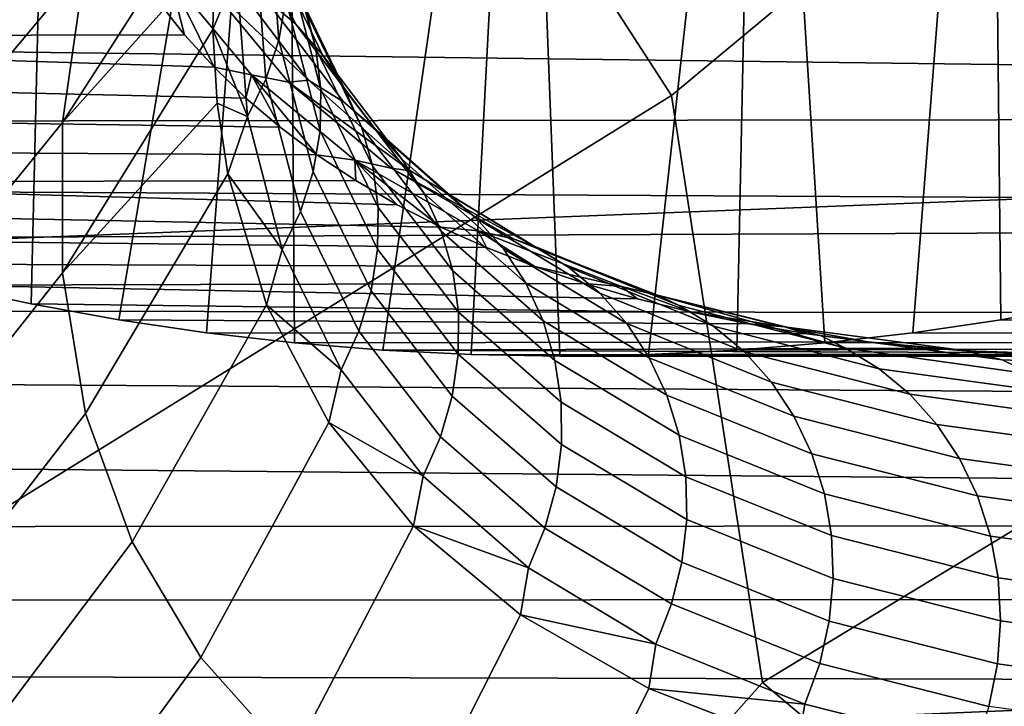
# Model space of a CAD drawing. Header units: metres. Extents: x -240 to 45, y -77 to 27.
# Tile 406 of 656: x -177.7 to -176.746, y -6.839 to -6.174. Entities that reach past the tile are written whole.
import ezdxf

# ---------------------------------------------------------------- set-up
doc = ezdxf.new("R2010")
doc.units = ezdxf.units.M
doc.layers.add('solid_102011X2', color=7, linetype='CONTINUOUS')

msp = doc.modelspace()

# ---------------------------------------------------------------- linework, layer by layer
at = {"layer": 'solid_102011X2'}
for points in [[(-177.068115, -6.247555, 305.634003), (-177.435196, -5.680903, 304.680817), (-176.8311, -5.04986, 305.192413), (-176.311295, -5.618965, 306.317657)], [(-177.941452, -6.386995, 293.998108), (-177.889069, -5.458399, 294.085297), (-177.682434, -5.509082, 294.429199), (-177.857666, -6.410566, 294.137573)], [(-177.857666, -6.410566, 294.137573), (-177.682434, -5.509082, 294.429199), (-177.773453, -6.431432, 294.27771)], [(-177.773453, -6.431432, 294.27771), (-177.682434, -5.509082, 294.429199), (-177.666428, -5.512225, 294.455841), (-177.688934, -6.449533, 294.418365)], [(-177.688934, -6.449533, 294.418365), (-177.666428, -5.512225, 294.455841), (-177.447784, -5.544192, 294.819733), (-177.604004, -6.464914, 294.559723)], [(-176.834259, -6.477532, 295.84079), (-176.919586, -6.487346, 295.698792), (-176.97847, -5.544262, 295.6008), (-176.759125, -5.512226, 295.965851)], [(-176.834259, -6.477532, 295.84079), (-176.759125, -5.512226, 295.965851), (-176.749054, -6.46491, 295.982605)], [(-176.664124, -6.449529, 296.123962), (-176.749054, -6.46491, 295.982605), (-176.759125, -5.512226, 295.965851), (-176.74382, -5.509223, 295.991302)], [(-177.604004, -6.464914, 294.559723), (-177.447784, -5.544192, 294.819733), (-177.518799, -6.477536, 294.701538)], [(-177.433456, -6.487349, 294.843567), (-177.518799, -6.477536, 294.701538), (-177.447784, -5.544192, 294.819733), (-177.44075, -5.54488, 294.831451)], [(-177.347992, -6.494358, 294.985809), (-177.433456, -6.487349, 294.843567), (-177.44075, -5.54488, 294.831451), (-177.212769, -5.555875, 295.210846)], [(-177.090714, -6.498573, 295.414001), (-177.176544, -6.5, 295.271149), (-177.212769, -5.555875, 295.210846), (-176.984802, -5.54488, 295.59024)], [(-177.090714, -6.498573, 295.414001), (-176.984802, -5.54488, 295.59024), (-177.005066, -6.494355, 295.556519)], [(-176.919586, -6.487346, 295.698792), (-177.005066, -6.494355, 295.556519), (-176.984802, -5.54488, 295.59024), (-176.97847, -5.544262, 295.6008)], [(-177.347992, -6.494358, 294.985809), (-177.212769, -5.555875, 295.210846), (-177.26236, -6.498575, 295.128326)], [(-177.26236, -6.498575, 295.128326), (-177.212769, -5.555875, 295.210846), (-177.176544, -6.5, 295.271149)], [(-176.980164, -6.816171, 306.213409), (-177.068115, -6.247555, 305.634003), (-176.311295, -5.618965, 306.317657), (-175.930893, -6.179678, 307.266846)], [(-178.192184, -6.317167, 303.983704), (-178.546051, -5.74488, 303.027435), (-178.531387, -5.730823, 303.040497), (-177.435196, -5.680903, 304.680817)], [(-178.109604, -6.891724, 304.570312), (-178.192184, -6.317167, 303.983704), (-177.435196, -5.680903, 304.680817), (-177.068115, -6.247555, 305.634003)], [(-176.419846, -5.833262, 346.116211), (-178.241272, -5.898649, 344.72699), (-178.081848, -6.400577, 344.546417), (-176.264664, -6.329637, 345.935608)], [(-177.50354, -6.032458, 290.635223), (-177.658508, -6.273994, 290.730743), (-177.636536, -6.120919, 290.350372), (-177.489807, -5.953122, 290.440674)], [(-177.760147, -6.154818, 289.917297), (-177.592819, -5.962436, 289.976929), (-177.636536, -6.120919, 290.350372), (-177.811676, -6.329869, 290.305145)], [(-177.452332, -6.017007, 291.020477), (-177.442001, -6.154867, 291.402069), (-177.448822, -6.194035, 291.388855), (-177.459244, -6.055675, 291.00589)], [(-177.50354, -6.032458, 290.635223), (-177.5112, -6.109426, 290.83078), (-177.658508, -6.273994, 290.730743)], [(-177.517883, -6.037743, 291.876007), (-177.463013, -6.152419, 292.259949), (-177.432632, -6.178359, 292.247314), (-177.487457, -6.064017, 291.864197)], [(-177.45639, -6.037945, 291.443512), (-177.423706, -6.164059, 291.825165), (-177.41301, -6.20231, 291.811829), (-177.445816, -6.076054, 291.429688)], [(-177.459244, -6.055675, 291.00589), (-177.448822, -6.194035, 291.388855), (-177.461334, -6.232022, 291.376373), (-177.471848, -6.093059, 290.991791)], [(-177.487457, -6.064017, 291.864197), (-177.432632, -6.178359, 292.247314), (-177.406448, -6.208353, 292.234253), (-177.461304, -6.094231, 291.851593)], [(-177.445816, -6.076054, 291.429688), (-177.41301, -6.20231, 291.811829), (-177.40802, -6.241804, 291.798767), (-177.440994, -6.115283, 291.415771)], [(-177.471848, -6.093059, 290.991791), (-177.461334, -6.232022, 291.376373), (-177.479294, -6.268088, 291.364838), (-177.489883, -6.12843, 290.978394)], [(-177.461304, -6.094231, 291.851593), (-177.406448, -6.208353, 292.234253), (-177.384979, -6.241815, 292.221039), (-177.439911, -6.127797, 291.838501)], [(-172.854263, -6.267184, 298.695129), (-172.650696, -6.166449, 298.765656), (-178.941742, -6.101351, 302.665588), (-179.046585, -6.188784, 302.566742)], [(-177.512833, -6.183692, 291.026672), (-177.658447, -6.419552, 291.116058), (-177.658508, -6.273994, 290.730743), (-177.5112, -6.109426, 290.83078)], [(-177.489883, -6.12843, 290.978394), (-177.512833, -6.183692, 291.026672), (-177.5112, -6.109426, 290.83078)], [(-177.440994, -6.115283, 291.415771), (-177.40802, -6.241804, 291.798767), (-177.408844, -6.281771, 291.786194), (-177.442001, -6.154867, 291.402069)], [(-177.811676, -6.329869, 290.305145), (-177.636536, -6.120919, 290.350372), (-177.658508, -6.273994, 290.730743), (-177.838089, -6.49463, 290.692871)], [(-177.554993, -6.131711, 292.394135), (-177.566147, -6.155983, 292.509186), (-177.540054, -6.18897, 292.637054)], [(-177.554993, -6.131711, 292.394135), (-177.540054, -6.18897, 292.637054), (-177.511536, -6.220413, 292.764618)], [(-177.554993, -6.131711, 292.394135), (-177.511536, -6.220413, 292.764618), (-177.475204, -6.227631, 292.76712)], [(-177.475204, -6.227631, 292.76712), (-177.439575, -6.234884, 292.742065), (-177.518753, -6.13846, 292.368439), (-177.554993, -6.131711, 292.394135)], [(-177.518753, -6.13846, 292.368439), (-177.419968, -6.232941, 292.656586), (-177.497009, -6.13104, 292.271912)], [(-177.489883, -6.12843, 290.978394), (-177.479294, -6.268088, 291.364838), (-177.512833, -6.183692, 291.026672)], [(-177.497009, -6.13104, 292.271912), (-177.419968, -6.232941, 292.656586), (-177.386124, -6.253908, 292.643524), (-177.463013, -6.152419, 292.259949)], [(-177.439911, -6.127797, 291.838501), (-177.384979, -6.241815, 292.221039), (-177.368637, -6.278094, 292.207916), (-177.423706, -6.164059, 291.825165)], [(-177.518753, -6.13846, 292.368439), (-177.439575, -6.234884, 292.742065), (-177.419968, -6.232941, 292.656586)], [(-178.511978, -6.149114, 293.048615), (-178.432327, -6.190737, 293.181183), (-177.540054, -6.18897, 292.637054), (-177.566147, -6.155983, 292.509186)], [(-177.463013, -6.152419, 292.259949), (-177.386124, -6.253908, 292.643524), (-177.355804, -6.279533, 292.630127), (-177.432632, -6.178359, 292.247314)], [(-177.442001, -6.154867, 291.402069), (-177.408844, -6.281771, 291.786194), (-177.415451, -6.32143, 291.774414), (-177.448822, -6.194035, 291.388855)], [(-177.423706, -6.164059, 291.825165), (-177.368637, -6.278094, 292.207916), (-177.357742, -6.316481, 292.195129), (-177.41301, -6.20231, 291.811829)], [(-177.432632, -6.178359, 292.247314), (-177.355804, -6.279533, 292.630127), (-177.32959, -6.309317, 292.616638), (-177.406448, -6.208353, 292.234253)], [(-176.36702, -7.333542, 307.571869), (-176.980164, -6.816171, 306.213409), (-175.930893, -6.179678, 307.266846), (-175.83754, -6.742451, 307.83902)], [(-172.854263, -6.267184, 298.695129), (-179.046585, -6.188784, 302.566742), (-179.15213, -6.273999, 302.465881)], [(-178.432327, -6.190737, 293.181183), (-177.511536, -6.220413, 292.764618), (-177.540054, -6.18897, 292.637054)], [(-178.432327, -6.190737, 293.181183), (-178.351974, -6.229898, 293.314911), (-177.480667, -6.25027, 292.891724), (-177.511536, -6.220413, 292.764618)], [(-177.512833, -6.183692, 291.026672), (-177.508499, -6.255065, 291.222626), (-177.658447, -6.419552, 291.116058)], [(-177.479294, -6.268088, 291.364838), (-177.508499, -6.255065, 291.222626), (-177.512833, -6.183692, 291.026672)], [(-177.448822, -6.194035, 291.388855), (-177.415451, -6.32143, 291.774414), (-177.427734, -6.360009, 291.763641), (-177.461334, -6.232022, 291.376373)], [(-177.41301, -6.20231, 291.811829), (-177.357742, -6.316481, 292.195129), (-177.352509, -6.356228, 292.182953), (-177.40802, -6.241804, 291.798767)], [(-177.406448, -6.208353, 292.234253), (-177.32959, -6.309317, 292.616638), (-177.308014, -6.34268, 292.603333), (-177.384979, -6.241815, 292.221039)], [(-177.475204, -6.227631, 292.76712), (-177.511536, -6.220413, 292.764618), (-177.480667, -6.25027, 292.891724)], [(-178.351974, -6.229898, 293.314911), (-178.271027, -6.266478, 293.449615), (-177.447449, -6.278523, 293.018372), (-177.480667, -6.25027, 292.891724)], [(-177.475204, -6.227631, 292.76712), (-177.480667, -6.25027, 292.891724), (-177.447449, -6.278523, 293.018372)], [(-177.475204, -6.227631, 292.76712), (-177.447449, -6.278523, 293.018372), (-177.411911, -6.305154, 293.144531)], [(-177.475204, -6.227631, 292.76712), (-177.411911, -6.305154, 293.144531), (-177.375259, -6.310225, 293.138123)], [(-177.375259, -6.310225, 293.138123), (-177.340073, -6.317905, 293.11377), (-177.439575, -6.234884, 292.742065), (-177.475204, -6.227631, 292.76712)], [(-177.461334, -6.232022, 291.376373), (-177.427734, -6.360009, 291.763641), (-177.445435, -6.396755, 291.754059), (-177.479294, -6.268088, 291.364838)], [(-177.439575, -6.234884, 292.742065), (-177.321259, -6.32075, 293.03949), (-177.419968, -6.232941, 292.656586)], [(-177.439575, -6.234884, 292.742065), (-177.340073, -6.317905, 293.11377), (-177.321259, -6.32075, 293.03949)], [(-177.419968, -6.232941, 292.656586), (-177.321259, -6.32075, 293.03949), (-177.287598, -6.34134, 293.025391), (-177.386124, -6.253908, 292.643524)], [(-177.511963, -7.414163, 305.938934), (-178.109604, -6.891724, 304.570312), (-177.068115, -6.247555, 305.634003), (-176.980164, -6.816171, 306.213409)], [(-177.40802, -6.241804, 291.798767), (-177.352509, -6.356228, 292.182953), (-177.353027, -6.396559, 292.1716), (-177.408844, -6.281771, 291.786194)], [(-177.384979, -6.241815, 292.221039), (-177.308014, -6.34268, 292.603333), (-177.291489, -6.37897, 292.590485), (-177.368637, -6.278094, 292.207916)], [(-177.498322, -6.323406, 291.418304), (-177.636017, -6.55548, 291.504211), (-177.658447, -6.419552, 291.116058), (-177.508499, -6.255065, 291.222626)], [(-177.479294, -6.268088, 291.364838), (-177.498322, -6.323406, 291.418304), (-177.508499, -6.255065, 291.222626)], [(-177.386124, -6.253908, 292.643524), (-177.287598, -6.34134, 293.025391), (-177.25737, -6.366677, 293.011261), (-177.355804, -6.279533, 292.630127)], [(-173.055435, -6.365784, 298.617889), (-172.854263, -6.267184, 298.695129), (-179.15213, -6.273999, 302.465881), (-179.227493, -6.33317, 302.393036)], [(-178.271027, -6.266478, 293.449615), (-178.189499, -6.300504, 293.585297), (-177.411911, -6.305154, 293.144531), (-177.447449, -6.278523, 293.018372)], [(-177.479294, -6.268088, 291.364838), (-177.445435, -6.396755, 291.754059), (-177.498322, -6.323406, 291.418304)], [(-177.838089, -6.49463, 290.692871), (-177.658508, -6.273994, 290.730743), (-177.658447, -6.419552, 291.116058), (-177.840363, -6.648914, 291.082184)], [(-177.368637, -6.278094, 292.207916), (-177.291489, -6.37897, 292.590485), (-177.280319, -6.41748, 292.578308), (-177.357742, -6.316481, 292.195129)], [(-177.408844, -6.281771, 291.786194), (-177.353027, -6.396559, 292.1716), (-177.359314, -6.436687, 292.161316), (-177.415451, -6.32143, 291.774414)], [(-177.355804, -6.279533, 292.630127), (-177.25737, -6.366677, 293.011261), (-177.231155, -6.396268, 292.997375), (-177.32959, -6.309317, 292.616638)], [(-178.189499, -6.300504, 293.585297), (-178.107361, -6.331972, 293.722015), (-177.37413, -6.330129, 293.270111), (-177.411911, -6.305154, 293.144531)], [(-177.375259, -6.310225, 293.138123), (-177.411911, -6.305154, 293.144531), (-177.37413, -6.330129, 293.270111)], [(-177.375259, -6.310225, 293.138123), (-177.37413, -6.330129, 293.270111), (-177.334091, -6.353439, 293.395081)], [(-177.375259, -6.310225, 293.138123), (-177.334091, -6.353439, 293.395081), (-177.29184, -6.375067, 293.519348)], [(-177.375259, -6.310225, 293.138123), (-177.29184, -6.375067, 293.519348), (-177.255585, -6.378766, 293.505951)], [(-177.255585, -6.378766, 293.505951), (-177.220703, -6.386799, 293.482269), (-177.340073, -6.317905, 293.11377), (-177.375259, -6.310225, 293.138123)], [(-177.357742, -6.316481, 292.195129), (-177.280319, -6.41748, 292.578308), (-177.27475, -6.457458, 292.567078), (-177.352509, -6.356228, 292.182953)], [(-177.32959, -6.309317, 292.616638), (-177.231155, -6.396268, 292.997375), (-177.209457, -6.429535, 292.984039), (-177.308014, -6.34268, 292.603333)], [(-177.460617, -6.450366, 291.808228), (-177.591064, -6.67989, 291.893219), (-177.636017, -6.55548, 291.504211), (-177.498322, -6.323406, 291.418304)], [(-177.445435, -6.396755, 291.754059), (-177.460617, -6.450366, 291.808228), (-177.498322, -6.323406, 291.418304)], [(-177.415451, -6.32143, 291.774414), (-177.359314, -6.436687, 292.161316), (-177.371216, -6.475831, 292.152283), (-177.427734, -6.360009, 291.763641)], [(-177.340073, -6.317905, 293.11377), (-177.20134, -6.393677, 293.41925), (-177.321259, -6.32075, 293.03949)], [(-177.340073, -6.317905, 293.11377), (-177.220703, -6.386799, 293.482269), (-177.20134, -6.393677, 293.41925)], [(-177.321259, -6.32075, 293.03949), (-177.20134, -6.393677, 293.41925), (-177.167938, -6.413939, 293.404114), (-177.287598, -6.34134, 293.025391)], [(-173.055435, -6.365784, 298.617889), (-179.227493, -6.33317, 302.393036), (-179.303223, -6.391259, 302.319122)], [(-178.107361, -6.331972, 293.722015), (-177.334091, -6.353439, 293.395081), (-177.37413, -6.330129, 293.270111)], [(-178.107361, -6.331972, 293.722015), (-178.024673, -6.360806, 293.859619), (-177.29184, -6.375067, 293.519348), (-177.334091, -6.353439, 293.395081)], [(-176.264664, -6.329637, 345.935608), (-178.081848, -6.400577, 344.546417), (-177.909531, -6.892634, 344.351257), (-176.096954, -6.816252, 345.740387)], [(-177.308014, -6.34268, 292.603333), (-177.209457, -6.429535, 292.984039), (-177.192703, -6.46583, 292.971497), (-177.291489, -6.37897, 292.590485)], [(-177.287598, -6.34134, 293.025391), (-177.167938, -6.413939, 293.404114), (-177.137833, -6.439024, 293.389282), (-177.25737, -6.366677, 293.011261)], [(-178.024673, -6.360806, 293.859619), (-177.941452, -6.386995, 293.998108), (-177.247421, -6.394991, 293.642883), (-177.29184, -6.375067, 293.519348)], [(-177.427734, -6.360009, 291.763641), (-177.371216, -6.475831, 292.152283), (-177.388519, -6.513226, 292.144684), (-177.445435, -6.396755, 291.754059)], [(-177.352509, -6.356228, 292.182953), (-177.27475, -6.457458, 292.567078), (-177.274872, -6.498124, 292.556976), (-177.353027, -6.396559, 292.1716)], [(-173.254166, -6.462073, 298.533966), (-173.055435, -6.365784, 298.617889), (-179.303223, -6.391259, 302.319122), (-179.387787, -6.454533, 302.235718)], [(-177.25737, -6.366677, 293.011261), (-177.137833, -6.439024, 293.389282), (-177.111618, -6.468444, 293.375031), (-177.231155, -6.396268, 292.997375)], [(-177.255585, -6.378766, 293.505951), (-177.29184, -6.375067, 293.519348), (-177.247421, -6.394991, 293.642883)], [(-177.291489, -6.37897, 292.590485), (-177.192703, -6.46583, 292.971497), (-177.181213, -6.504444, 292.959961), (-177.280319, -6.41748, 292.578308)], [(-177.255585, -6.378766, 293.505951), (-177.247421, -6.394991, 293.642883), (-177.200836, -6.41321, 293.765686)], [(-177.255585, -6.378766, 293.505951), (-177.200836, -6.41321, 293.765686), (-177.116608, -6.432692, 293.869232)], [(-177.116608, -6.432692, 293.869232), (-177.081863, -6.440995, 293.846252), (-177.220703, -6.386799, 293.482269), (-177.255585, -6.378766, 293.505951)], [(-177.941452, -6.386995, 293.998108), (-177.857666, -6.410566, 294.137573), (-177.200836, -6.41321, 293.765686), (-177.247421, -6.394991, 293.642883)], [(-177.220703, -6.386799, 293.482269), (-177.060699, -6.45107, 293.794403), (-177.20134, -6.393677, 293.41925)], [(-177.220703, -6.386799, 293.482269), (-177.081863, -6.440995, 293.846252), (-177.060699, -6.45107, 293.794403)], [(-177.445435, -6.396755, 291.754059), (-177.388519, -6.513226, 292.144684), (-177.460617, -6.450366, 291.808228)], [(-177.353027, -6.396559, 292.1716), (-177.274872, -6.498124, 292.556976), (-177.280701, -6.538685, 292.548248), (-177.359314, -6.436687, 292.161316)], [(-177.231155, -6.396268, 292.997375), (-177.111618, -6.468444, 293.375031), (-177.089798, -6.501624, 293.361664), (-177.209457, -6.429535, 292.984039)], [(-177.20134, -6.393677, 293.41925), (-177.060699, -6.45107, 293.794403), (-177.027603, -6.471063, 293.778229), (-177.167938, -6.413939, 293.404114)], [(-177.857666, -6.410566, 294.137573), (-177.773453, -6.431432, 294.27771), (-177.15213, -6.429708, 293.887634), (-177.200836, -6.41321, 293.765686)], [(-177.840363, -6.648914, 291.082184), (-177.658447, -6.419552, 291.116058), (-177.636017, -6.55548, 291.504211), (-177.819092, -6.792258, 291.473816)], [(-177.280319, -6.41748, 292.578308), (-177.181213, -6.504444, 292.959961), (-177.175232, -6.544623, 292.949707), (-177.27475, -6.457458, 292.567078)], [(-177.116608, -6.432692, 293.869232), (-177.200836, -6.41321, 293.765686), (-177.15213, -6.429708, 293.887634)], [(-177.167938, -6.413939, 293.404114), (-177.027603, -6.471063, 293.778229), (-176.997681, -6.495941, 293.762695), (-177.137833, -6.439024, 293.389282)], [(-177.773453, -6.431432, 294.27771), (-177.101364, -6.444475, 294.008667), (-177.15213, -6.429708, 293.887634)], [(-177.209457, -6.429535, 292.984039), (-177.089798, -6.501624, 293.361664), (-177.0728, -6.537917, 293.349457), (-177.192703, -6.46583, 292.971497)], [(-177.116608, -6.432692, 293.869232), (-177.15213, -6.429708, 293.887634), (-177.101364, -6.444475, 294.008667)], [(-177.773453, -6.431432, 294.27771), (-177.688934, -6.449533, 294.418365), (-177.048508, -6.45751, 294.128815), (-177.101364, -6.444475, 294.008667)], [(-177.359314, -6.436687, 292.161316), (-177.280701, -6.538685, 292.548248), (-177.292099, -6.578351, 292.541016), (-177.371216, -6.475831, 292.152283)], [(-177.137833, -6.439024, 293.389282), (-176.997681, -6.495941, 293.762695), (-176.971497, -6.525218, 293.748108), (-177.111618, -6.468444, 293.375031)], [(-177.116608, -6.432692, 293.869232), (-177.101364, -6.444475, 294.008667), (-177.048508, -6.45751, 294.128815)], [(-177.116608, -6.432692, 293.869232), (-177.048508, -6.45751, 294.128815), (-176.958755, -6.471558, 294.226624)], [(-176.958755, -6.471558, 294.226624), (-176.924011, -6.480051, 294.204315), (-177.081863, -6.440995, 293.846252), (-177.116608, -6.432692, 293.869232)], [(-177.688934, -6.449533, 294.418365), (-177.604004, -6.464914, 294.559723), (-176.993637, -6.468803, 294.247955), (-177.048508, -6.45751, 294.128815)], [(-177.081863, -6.440995, 293.846252), (-176.899811, -6.492447, 294.163391), (-177.060699, -6.45107, 293.794403)], [(-177.081863, -6.440995, 293.846252), (-176.924011, -6.480051, 294.204315), (-176.899811, -6.492447, 294.163391)], [(-176.664124, -6.449529, 296.123962), (-176.114685, -6.45856, 295.685333), (-176.192978, -6.469569, 295.582214), (-176.749054, -6.46491, 295.982605)], [(-173.450302, -6.555728, 298.443604), (-173.254166, -6.462073, 298.533966), (-179.387787, -6.454533, 302.235718), (-179.47258, -6.516298, 302.151123)], [(-177.400467, -6.564193, 292.196472), (-177.524261, -6.791786, 292.281586), (-177.591064, -6.67989, 291.893219), (-177.460617, -6.450366, 291.808228)], [(-177.388519, -6.513226, 292.144684), (-177.400467, -6.564193, 292.196472), (-177.460617, -6.450366, 291.808228)], [(-177.27475, -6.457458, 292.567078), (-177.175232, -6.544623, 292.949707), (-177.174866, -6.585586, 292.940887), (-177.274872, -6.498124, 292.556976)], [(-177.060699, -6.45107, 293.794403), (-176.899811, -6.492447, 294.163391), (-176.867111, -6.512237, 294.14621), (-177.027603, -6.471063, 293.778229)], [(-176.958755, -6.471558, 294.226624), (-177.048508, -6.45751, 294.128815), (-176.993637, -6.468803, 294.247955)], [(-177.604004, -6.464914, 294.559723), (-177.518799, -6.477536, 294.701538), (-176.936798, -6.478353, 294.366028), (-176.993637, -6.468803, 294.247955)], [(-177.192703, -6.46583, 292.971497), (-177.0728, -6.537917, 293.349457), (-177.060959, -6.576615, 293.338593), (-177.181213, -6.504444, 292.959961)], [(-177.111618, -6.468444, 293.375031), (-176.971497, -6.525218, 293.748108), (-176.94957, -6.558322, 293.734741), (-177.089798, -6.501624, 293.361664)], [(-176.958755, -6.471558, 294.226624), (-176.993637, -6.468803, 294.247955), (-176.936798, -6.478353, 294.366028)], [(-176.749054, -6.46491, 295.982605), (-176.192978, -6.469569, 295.582214), (-176.26947, -6.478881, 295.477875), (-176.834259, -6.477532, 295.84079)], [(-177.518799, -6.477536, 294.701538), (-177.433456, -6.487349, 294.843567), (-176.877975, -6.486161, 294.483063), (-176.936798, -6.478353, 294.366028)], [(-177.371216, -6.475831, 292.152283), (-177.292099, -6.578351, 292.541016), (-177.308853, -6.616347, 292.535431), (-177.388519, -6.513226, 292.144684)], [(-177.027603, -6.471063, 293.778229), (-176.867111, -6.512237, 294.14621), (-176.837418, -6.536956, 294.130005), (-176.997681, -6.495941, 293.762695)], [(-176.958755, -6.471558, 294.226624), (-176.936798, -6.478353, 294.366028), (-176.877975, -6.486161, 294.483063)], [(-176.958755, -6.471558, 294.226624), (-176.877975, -6.486161, 294.483063), (-176.782578, -6.494982, 294.576752)], [(-176.782578, -6.494982, 294.576752), (-176.747696, -6.503585, 294.555054), (-176.924011, -6.480051, 294.204315), (-176.958755, -6.471558, 294.226624)], [(-176.919586, -6.487346, 295.698792), (-176.834259, -6.477532, 295.84079), (-176.26947, -6.478881, 295.477875), (-176.344147, -6.486496, 295.372284)], [(-177.347992, -6.494358, 294.985809), (-176.817276, -6.492226, 294.598938), (-176.877975, -6.486161, 294.483063), (-177.433456, -6.487349, 294.843567)], [(-177.005066, -6.494355, 295.556519), (-176.919586, -6.487346, 295.698792), (-176.344147, -6.486496, 295.372284), (-176.416992, -6.492413, 295.265594)], [(-176.747696, -6.503585, 294.555054), (-176.719269, -6.517384, 294.524689), (-176.899811, -6.492447, 294.163391), (-176.924011, -6.480051, 294.204315)], [(-176.782578, -6.494982, 294.576752), (-176.877975, -6.486161, 294.483063), (-176.817276, -6.492226, 294.598938)], [(-177.347992, -6.494358, 294.985809), (-176.754761, -6.496549, 294.713623), (-176.817276, -6.492226, 294.598938)], [(-177.347992, -6.494358, 294.985809), (-177.26236, -6.498575, 295.128326), (-176.690399, -6.499138, 294.827087), (-176.754761, -6.496549, 294.713623)], [(-177.090714, -6.498573, 295.414001), (-177.005066, -6.494355, 295.556519), (-176.416992, -6.492413, 295.265594), (-176.522736, -6.498106, 295.103607)], [(-176.997681, -6.495941, 293.762695), (-176.837418, -6.536956, 294.130005), (-176.811295, -6.566123, 294.115082), (-176.971497, -6.525218, 293.748108)], [(-176.899811, -6.492447, 294.163391), (-176.719269, -6.517384, 294.524689), (-176.687027, -6.537045, 294.506561), (-176.867111, -6.512237, 294.14621)], [(-176.782578, -6.494982, 294.576752), (-176.817276, -6.492226, 294.598938), (-176.754761, -6.496549, 294.713623)], [(-176.782578, -6.494982, 294.576752), (-176.690399, -6.499138, 294.827087), (-176.624237, -6.5, 294.939301)], [(-176.782578, -6.494982, 294.576752), (-176.624237, -6.5, 294.939301), (-176.588913, -6.502831, 294.91806)], [(-176.782578, -6.494982, 294.576752), (-176.754761, -6.496549, 294.713623), (-176.690399, -6.499138, 294.827087)], [(-176.782578, -6.494982, 294.576752), (-176.588913, -6.502831, 294.91806), (-176.553772, -6.51147, 294.896942), (-176.747696, -6.503585, 294.555054)], [(-177.274872, -6.498124, 292.556976), (-177.174866, -6.585586, 292.940887), (-177.180115, -6.626531, 292.933716), (-177.280701, -6.538685, 292.548248)], [(-177.26236, -6.498575, 295.128326), (-177.176544, -6.5, 295.271149), (-176.624237, -6.5, 294.939301), (-176.690399, -6.499138, 294.827087)], [(-177.181213, -6.504444, 292.959961), (-177.060959, -6.576615, 293.338593), (-177.054504, -6.616963, 293.329315), (-177.175232, -6.544623, 292.949707)], [(-176.522736, -6.498106, 295.103607), (-176.624237, -6.5, 294.939301), (-177.176544, -6.5, 295.271149), (-177.090714, -6.498573, 295.414001)], [(-177.089798, -6.501624, 293.361664), (-176.94957, -6.558322, 293.734741), (-176.932327, -6.59461, 293.722839), (-177.0728, -6.537917, 293.349457)], [(-176.747696, -6.503585, 294.555054), (-176.553772, -6.51147, 294.896942), (-176.520004, -6.525736, 294.876648), (-176.719269, -6.517384, 294.524689)], [(-173.643784, -6.646587, 298.346893), (-173.450302, -6.555728, 298.443604), (-179.47258, -6.516298, 302.151123), (-179.580276, -6.592373, 302.042297)], [(-177.388519, -6.513226, 292.144684), (-177.308853, -6.616347, 292.535431), (-177.400467, -6.564193, 292.196472)], [(-176.867111, -6.512237, 294.14621), (-176.687027, -6.537045, 294.506561), (-176.657608, -6.561663, 294.489685), (-176.837418, -6.536956, 294.130005)], [(-176.971497, -6.525218, 293.748108), (-176.811295, -6.566123, 294.115082), (-176.789276, -6.599169, 294.101715), (-176.94957, -6.558322, 293.734741)], [(-177.280701, -6.538685, 292.548248), (-177.180115, -6.626531, 292.933716), (-177.190887, -6.666661, 292.928314), (-177.292099, -6.578351, 292.541016)], [(-177.175232, -6.544623, 292.949707), (-177.054504, -6.616963, 293.329315), (-177.053558, -6.658175, 293.321808), (-177.174866, -6.585586, 292.940887)], [(-177.0728, -6.537917, 293.349457), (-176.932327, -6.59461, 293.722839), (-176.92009, -6.633372, 293.712677), (-177.060959, -6.576615, 293.338593)], [(-176.837418, -6.536956, 294.130005), (-176.657608, -6.561663, 294.489685), (-176.631592, -6.590759, 294.474457), (-176.811295, -6.566123, 294.115082)], [(-177.819092, -6.792258, 291.473816), (-177.636017, -6.55548, 291.504211), (-177.591064, -6.67989, 291.893219), (-177.774658, -6.923814, 291.867249)], [(-177.318298, -6.664525, 292.583466), (-177.436417, -6.890396, 292.667847), (-177.524261, -6.791786, 292.281586), (-177.400467, -6.564193, 292.196472)], [(-177.308853, -6.616347, 292.535431), (-177.318298, -6.664525, 292.583466), (-177.400467, -6.564193, 292.196472)], [(-176.94957, -6.558322, 293.734741), (-176.789276, -6.599169, 294.101715), (-176.771774, -6.635448, 294.090179), (-176.932327, -6.59461, 293.722839)], [(-176.811295, -6.566123, 294.115082), (-176.631592, -6.590759, 294.474457), (-176.609497, -6.623764, 294.46109), (-176.789276, -6.599169, 294.101715)], [(-177.292099, -6.578351, 292.541016), (-177.190887, -6.666661, 292.928314), (-177.206955, -6.705193, 292.924774), (-177.308853, -6.616347, 292.535431)], [(-177.060959, -6.576615, 293.338593), (-176.92009, -6.633372, 293.712677), (-176.913116, -6.673853, 293.704407), (-177.054504, -6.616963, 293.329315)], [(-173.67923, -6.663041, 298.328339), (-173.643784, -6.646587, 298.346893), (-179.580276, -6.592373, 302.042297), (-179.688324, -6.666087, 301.931549)], [(-177.174866, -6.585586, 292.940887), (-177.053558, -6.658175, 293.321808), (-177.058151, -6.699446, 293.316223), (-177.180115, -6.626531, 292.933716)], [(-176.932327, -6.59461, 293.722839), (-176.771774, -6.635448, 294.090179), (-176.75914, -6.674254, 294.080719), (-176.92009, -6.633372, 293.712677)], [(-176.789276, -6.599169, 294.101715), (-176.609497, -6.623764, 294.46109), (-176.591751, -6.660036, 294.449921), (-176.771774, -6.635448, 294.090179)], [(-177.308853, -6.616347, 292.535431), (-177.206955, -6.705193, 292.924774), (-177.318298, -6.664525, 292.583466)], [(-177.054504, -6.616963, 293.329315), (-176.913116, -6.673853, 293.704407), (-176.911545, -6.715263, 293.698242), (-177.053558, -6.658175, 293.321808)], [(-177.180115, -6.626531, 292.933716), (-177.058151, -6.699446, 293.316223), (-177.068176, -6.739971, 293.312653), (-177.190887, -6.666661, 292.928314)], [(-176.92009, -6.633372, 293.712677), (-176.75914, -6.674254, 294.080719), (-176.751617, -6.714829, 294.073456), (-176.913116, -6.673853, 293.704407)], [(-176.771774, -6.635448, 294.090179), (-176.591751, -6.660036, 294.449921), (-176.57869, -6.698865, 294.441132), (-176.75914, -6.674254, 294.080719)], [(-177.053558, -6.658175, 293.321808), (-176.911545, -6.715263, 293.698242), (-176.91539, -6.756794, 293.694244), (-177.058151, -6.699446, 293.316223)], [(-173.67923, -6.663041, 298.328339), (-179.688324, -6.666087, 301.931549), (-179.796448, -6.737261, 301.819031), (-173.834427, -6.734363, 298.24408)], [(-177.214691, -6.750695, 292.968353), (-177.328354, -6.974945, 293.050598), (-177.436417, -6.890396, 292.667847), (-177.318298, -6.664525, 292.583466)], [(-177.206955, -6.705193, 292.924774), (-177.214691, -6.750695, 292.968353), (-177.318298, -6.664525, 292.583466)], [(-177.190887, -6.666661, 292.928314), (-177.068176, -6.739971, 293.312653), (-177.08345, -6.77896, 293.311188), (-177.206955, -6.705193, 292.924774)], [(-176.913116, -6.673853, 293.704407), (-176.751617, -6.714829, 294.073456), (-176.749344, -6.756383, 294.068573), (-176.911545, -6.715263, 293.698242)], [(-176.75914, -6.674254, 294.080719), (-176.57869, -6.698865, 294.441132), (-176.570587, -6.739496, 294.434875), (-176.751617, -6.714829, 294.073456)], [(-177.774658, -6.923814, 291.867249), (-177.591064, -6.67989, 291.893219), (-177.524261, -6.791786, 292.281586), (-177.707535, -7.042539, 292.261353)], [(-177.206955, -6.705193, 292.924774), (-177.08345, -6.77896, 293.311188), (-177.214691, -6.750695, 292.968353)], [(-177.058151, -6.699446, 293.316223), (-176.91539, -6.756794, 293.694244), (-176.924576, -6.797636, 293.692505), (-177.068176, -6.739971, 293.312653)], [(-176.911545, -6.715263, 293.698242), (-176.749344, -6.756383, 294.068573), (-176.75238, -6.798103, 294.066193), (-176.91539, -6.756794, 293.694244)], [(-176.751617, -6.714829, 294.073456), (-176.570587, -6.739496, 294.434875), (-176.567581, -6.781135, 294.431335), (-176.749344, -6.756383, 294.068573)], [(-174.022156, -6.818906, 298.135254), (-173.834427, -6.734363, 298.24408), (-179.796448, -6.737261, 301.819031), (-179.904587, -6.805883, 301.704773)], [(-177.068176, -6.739971, 293.312653), (-176.924576, -6.797636, 293.692505), (-176.93895, -6.836993, 293.693085), (-177.08345, -6.77896, 293.311188)], [(-177.090378, -6.821974, 293.349457), (-177.200882, -7.044675, 293.428375), (-177.328354, -6.974945, 293.050598), (-177.214691, -6.750695, 292.968353)], [(-177.08345, -6.77896, 293.311188), (-177.090378, -6.821974, 293.349457), (-177.214691, -6.750695, 292.968353)], [(-176.91539, -6.756794, 293.694244), (-176.75238, -6.798103, 294.066193), (-176.760651, -6.839178, 294.066284), (-176.924576, -6.797636, 293.692505)], [(-176.749344, -6.756383, 294.068573), (-176.567581, -6.781135, 294.431335), (-176.569748, -6.82297, 294.430511), (-176.75238, -6.798103, 294.066193)], [(-177.08345, -6.77896, 293.311188), (-176.93895, -6.836993, 293.693085), (-177.090378, -6.821974, 293.349457)], [(-177.707535, -7.042539, 292.261353), (-177.524261, -6.791786, 292.281586), (-177.436417, -6.890396, 292.667847), (-177.618301, -7.147488, 292.65509)], [(-176.924576, -6.797636, 293.692505), (-176.760651, -6.839178, 294.066284), (-176.774002, -6.878804, 294.068939), (-176.93895, -6.836993, 293.693085)], [(-176.75238, -6.798103, 294.066193), (-176.569748, -6.82297, 294.430511), (-176.577026, -6.864185, 294.432434), (-176.760651, -6.839178, 294.066284)], [(-174.206757, -6.899975, 298.020752), (-174.022156, -6.818906, 298.135254), (-179.904587, -6.805883, 301.704773), (-180.012741, -6.871982, 301.588715)], [(-176.096954, -6.816252, 345.740387), (-177.909531, -6.892634, 344.351257), (-177.724594, -7.37407, 344.141815), (-175.916946, -7.292365, 345.530884)], [(-176.801849, -7.908435, 307.477539), (-177.511963, -7.414163, 305.938934), (-176.980164, -6.816171, 306.213409), (-176.36702, -7.333542, 307.571869)], [(-176.946121, -6.877842, 293.72525), (-177.054733, -7.099135, 293.800079), (-177.200882, -7.044675, 293.428375), (-177.090378, -6.821974, 293.349457)], [(-176.93895, -6.836993, 293.693085), (-176.946121, -6.877842, 293.72525), (-177.090378, -6.821974, 293.349457)], [(-176.93895, -6.836993, 293.693085), (-176.774002, -6.878804, 294.068939), (-176.782639, -6.917931, 294.094147), (-176.946121, -6.877842, 293.72525)]]:
    msp.add_3dface(points, dxfattribs=at)

doc.saveas('drawing.dxf')
